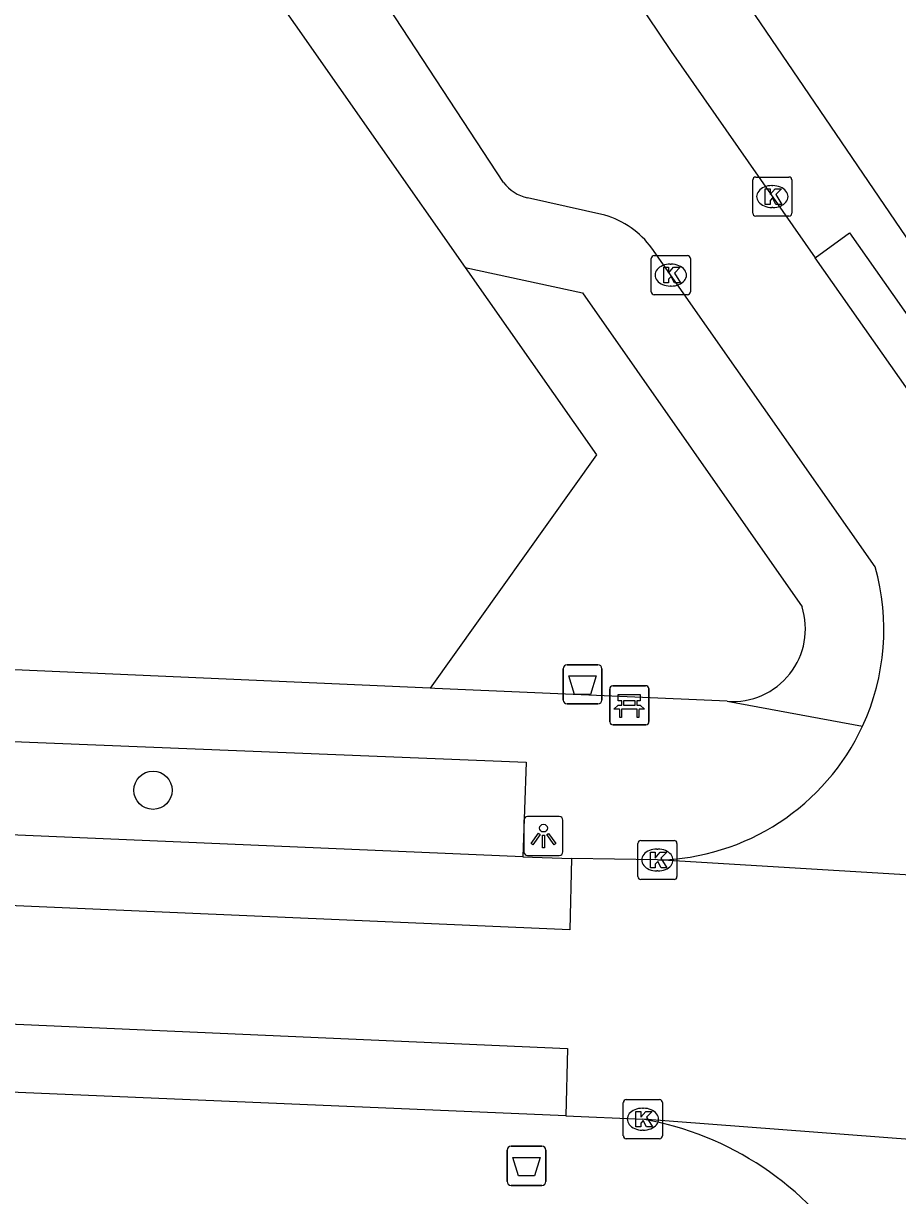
# Model space of a CAD drawing. Extents: x 161772 to 163123, y 383092 to 383917.
# Drawn here: x 162532.37 to 162554.73, y 383642.9 to 383672.88 of the extents above; entities that cross this region are included whole.
import ezdxf

# ---------------------------------------------------------------- set-up
doc = ezdxf.new("R2010")
doc.units = 0
for name, color, linetype in [('IMGEO_Afvalbak', 7, 'Continuous'), ('IMGEO_Bank', 7, 'Continuous'), ('IMGEO_Boom', 7, 'Continuous'), ('IMGEO_Groenvoorziening', 7, 'Continuous'), ('IMGEO_Kolk', 7, 'Continuous'), ('IMGEO_Lichtpunt', 7, 'Continuous'), ('IMGEO_Rijbaan_lokaal_gesloten', 7, 'Continuous'), ('IMGEO_Rijbaan_lokaal_open', 7, 'Continuous'), ('IMGEO_Voetpad_open', 7, 'Continuous')]:
    doc.layers.add(name, color=color, linetype=linetype)

msp = doc.modelspace()

# ---------------------------------------------------------------- linework, layer by layer
at = {"layer": 'IMGEO_Afvalbak'}
for p, q in [((162546.275, 383656.476), (162547.065, 383656.476)), ((162547.065, 383656.476), (162546.275, 383656.476)), ((162546.175, 383655.576), (162546.175, 383656.376)), ((162546.175, 383656.376), (162546.175, 383655.576)), ((162547.165, 383656.376), (162547.165, 383655.576)), ((162547.165, 383655.576), (162547.165, 383656.376)), ((162547.065, 383655.476), (162546.275, 383655.476)), ((162546.275, 383655.476), (162547.065, 383655.476)), ((162544.741, 383643.263), (162544.741, 383644.063)), ((162544.741, 383644.063), (162544.741, 383643.263)), ((162544.841, 383644.163), (162545.631, 383644.163)), ((162545.631, 383644.163), (162544.841, 383644.163)), ((162545.731, 383644.063), (162545.731, 383643.263)), ((162545.731, 383643.263), (162545.731, 383644.063)), ((162545.631, 383643.163), (162544.841, 383643.163)), ((162544.841, 383643.163), (162545.631, 383643.163))]:
    msp.add_line(p, q, dxfattribs=at)
for points in [[(162546.318, 383656.19), (162547.022, 383656.19), (162546.873, 383655.72), (162546.467, 383655.72), (162546.318, 383656.19)], [(162544.884, 383643.877), (162545.588, 383643.877), (162545.439, 383643.407), (162545.033, 383643.407), (162544.884, 383643.877)]]:
    msp.add_lwpolyline(points, dxfattribs=at)
for centre, start, end in [((162546.275, 383656.376), 90, 180), ((162546.275, 383656.376), 90, 180), ((162547.065, 383656.376), 0, 90), ((162547.065, 383656.376), 360, 90), ((162546.275, 383655.576), 180, 270), ((162546.275, 383655.576), 180, 270), ((162547.065, 383655.576), 270, 0), ((162547.065, 383655.576), 270, 0), ((162544.841, 383644.063), 90, 180), ((162544.841, 383644.063), 90, 180), ((162545.631, 383644.063), 0, 90), ((162545.631, 383644.063), 360, 90), ((162544.841, 383643.263), 180, 270), ((162544.841, 383643.263), 180, 270), ((162545.631, 383643.263), 270, 0), ((162545.631, 383643.263), 270, 0)]:
    msp.add_arc(centre, 0.1, start, end, dxfattribs=at)
at = {"layer": 'IMGEO_Bank'}
for p, q in [((162547.366, 383655.016), (162547.366, 383655.857)), ((162547.366, 383655.857), (162547.366, 383655.016)), ((162547.441, 383655.941), (162548.282, 383655.941)), ((162548.282, 383655.941), (162547.441, 383655.941)), ((162548.366, 383655.866), (162548.366, 383655.025)), ((162548.366, 383655.025), (162548.366, 383655.866)), ((162548.007, 383655.559), (162547.725, 383655.559)), ((162548.063, 383655.339), (162547.67, 383655.339)), ((162547.675, 383655.447), (162547.675, 383655.553)), ((162547.719, 383655.553), (162547.719, 383655.447)), ((162547.725, 383655.441), (162548.007, 383655.441)), ((162548.013, 383655.447), (162548.013, 383655.553)), ((162548.057, 383655.553), (162548.057, 383655.447)), ((162548.291, 383654.941), (162547.45, 383654.941)), ((162547.45, 383654.941), (162548.291, 383654.941))]:
    msp.add_line(p, q, dxfattribs=at)
for points in [[(162547.669, 383655.559), (162547.583, 383655.559), (162547.583, 383655.72), (162548.146, 383655.72), (162548.146, 383655.559), (162548.063, 383655.559)], [(162547.613, 383655.339), (162547.471, 383655.339), (162547.583, 383655.441), (162547.669, 383655.441)], [(162547.663, 383655.332), (162547.663, 383655.125), (162547.62, 383655.125), (162547.62, 383655.332)], [(162548.063, 383655.441), (162548.146, 383655.441), (162548.258, 383655.339), (162548.119, 383655.339)], [(162548.113, 383655.332), (162548.113, 383655.125), (162548.069, 383655.125), (162548.069, 383655.332)]]:
    msp.add_lwpolyline(points, dxfattribs=at)
for centre, radius, start, end in [((162547.444, 383655.863), 0.0779, 92.4484, 184.2845), ((162547.444, 383655.863), 0.0779, 92.4484, 184.2845), ((162548.288, 383655.863), 0.0779, 2.4484, 94.2845), ((162548.288, 383655.863), 0.0779, 2.4484, 94.2845), ((162547.668, 383655.552), 0.00671, 2.8957, 87.1043), ((162547.725, 383655.552), 0.00671, 92.8957, 177.1043), ((162548.007, 383655.552), 0.00671, 2.8957, 87.1043), ((162548.064, 383655.552), 0.00671, 92.8957, 177.1043), ((162547.613, 383655.332), 0.00671, 2.8957, 87.1043), ((162547.67, 383655.332), 0.00671, 92.8957, 177.1043), ((162547.668, 383655.448), 0.00671, 272.8957, 357.1043), ((162547.725, 383655.448), 0.00671, 182.8957, 267.1043), ((162548.007, 383655.448), 0.00671, 272.8957, 357.1043), ((162548.064, 383655.448), 0.00671, 182.8957, 267.1043), ((162548.062, 383655.332), 0.00671, 2.8957, 87.1043), ((162548.119, 383655.332), 0.00671, 92.8957, 177.1043), ((162547.444, 383655.019), 0.0779, 182.4484, 274.2845), ((162547.444, 383655.019), 0.0779, 182.4484, 274.2845), ((162548.288, 383655.019), 0.0779, 272.4484, 4.2845), ((162548.288, 383655.019), 0.0779, 272.4484, 4.2845)]:
    msp.add_arc(centre, radius, start, end, dxfattribs=at)
at = {"layer": 'IMGEO_Boom'}
msp.add_circle((162535.683, 383653.268), 0.489, dxfattribs=at)
at = {"layer": 'IMGEO_Groenvoorziening'}
msp.add_lwpolyline([(162543.666, 383666.636), (162547.029, 383661.847), (162542.773, 383655.878)], dxfattribs=at)
at = {"layer": 'IMGEO_Kolk'}
for p, q in [((162551.023, 383668.026), (162551.023, 383668.878)), ((162551.098, 383668.952), (162551.95, 383668.952)), ((162552.024, 383668.878), (162552.024, 383668.026)), ((162551.511, 383668.732), (162551.536, 383668.732)), ((162551.534, 383668.172), (162551.509, 383668.172)), ((162551.95, 383667.952), (162551.098, 383667.952)), ((162548.426, 383666.017), (162548.426, 383666.869)), ((162548.501, 383666.943), (162549.353, 383666.943)), ((162548.914, 383666.723), (162548.939, 383666.723)), ((162549.427, 383666.869), (162549.427, 383666.017)), ((162548.937, 383666.163), (162548.912, 383666.163)), ((162549.353, 383665.943), (162548.501, 383665.943)), ((162548.159, 383651.984), (162549.011, 383651.984)), ((162548.084, 383651.058), (162548.084, 383651.91)), ((162548.572, 383651.764), (162548.597, 383651.764)), ((162549.085, 383651.91), (162549.085, 383651.058)), ((162548.595, 383651.204), (162548.57, 383651.204)), ((162549.011, 383650.984), (162548.159, 383650.984)), ((162547.713, 383644.429), (162547.713, 383645.281)), ((162547.788, 383645.355), (162548.64, 383645.355)), ((162548.201, 383645.135), (162548.226, 383645.135)), ((162548.714, 383645.281), (162548.714, 383644.429)), ((162548.224, 383644.575), (162548.199, 383644.575)), ((162548.64, 383644.355), (162547.788, 383644.355))]:
    msp.add_line(p, q, dxfattribs=at)
for points in [[(162551.023, 383668.026), (162551.023, 383668.878)], [(162551.098, 383668.952), (162551.95, 383668.952)], [(162552.024, 383668.878), (162552.024, 383668.026)], [(162551.344, 383668.652), (162551.467, 383668.652), (162551.467, 383668.501), (162551.597, 383668.652), (162551.761, 383668.652), (162551.615, 383668.501), (162551.768, 383668.252), (162551.616, 383668.252), (162551.531, 383668.416), (162551.467, 383668.349), (162551.467, 383668.252), (162551.344, 383668.252), (162551.344, 383668.652)], [(162551.95, 383667.952), (162551.098, 383667.952)], [(162548.426, 383666.017), (162548.426, 383666.869)], [(162548.501, 383666.943), (162549.353, 383666.943)], [(162549.427, 383666.869), (162549.427, 383666.017)], [(162548.747, 383666.643), (162548.87, 383666.643), (162548.87, 383666.492), (162549, 383666.643), (162549.164, 383666.643), (162549.018, 383666.492), (162549.171, 383666.243), (162549.019, 383666.243), (162548.934, 383666.407), (162548.87, 383666.34), (162548.87, 383666.243), (162548.747, 383666.243), (162548.747, 383666.643)], [(162549.353, 383665.943), (162548.501, 383665.943)], [(162548.159, 383651.984), (162549.011, 383651.984)], [(162548.084, 383651.058), (162548.084, 383651.91)], [(162548.405, 383651.684), (162548.528, 383651.684), (162548.528, 383651.533), (162548.658, 383651.684), (162548.822, 383651.684), (162548.676, 383651.533), (162548.829, 383651.284), (162548.677, 383651.284), (162548.592, 383651.448), (162548.528, 383651.381), (162548.528, 383651.284), (162548.405, 383651.284), (162548.405, 383651.684)], [(162549.085, 383651.91), (162549.085, 383651.058)], [(162549.011, 383650.984), (162548.159, 383650.984)], [(162547.713, 383644.429), (162547.713, 383645.281)], [(162547.788, 383645.355), (162548.64, 383645.355)], [(162548.714, 383645.281), (162548.714, 383644.429)], [(162548.034, 383645.055), (162548.157, 383645.055), (162548.157, 383644.904), (162548.287, 383645.055), (162548.451, 383645.055), (162548.305, 383644.904), (162548.458, 383644.655), (162548.306, 383644.655), (162548.221, 383644.819), (162548.157, 383644.752), (162548.157, 383644.655), (162548.034, 383644.655), (162548.034, 383645.055)], [(162548.64, 383644.355), (162547.788, 383644.355)]]:
    msp.add_lwpolyline(points, dxfattribs=at)
for centre, start, end in [((162551.1, 383668.876), 91.552, 178.448), ((162551.1, 383668.876), 91.552, 178.448), ((162551.948, 383668.876), 1.552, 88.448), ((162551.948, 383668.876), 1.552, 88.448), ((162551.1, 383668.028), 181.552, 268.448), ((162551.1, 383668.028), 181.552, 268.448), ((162551.948, 383668.028), 271.552, 358.448), ((162551.948, 383668.028), 271.552, 358.448), ((162548.503, 383666.867), 91.552, 178.448), ((162548.503, 383666.867), 91.552, 178.448), ((162549.351, 383666.867), 1.552, 88.448), ((162549.351, 383666.867), 1.552, 88.448), ((162548.503, 383666.019), 181.552, 268.448), ((162548.503, 383666.019), 181.552, 268.448), ((162549.351, 383666.019), 271.552, 358.448), ((162549.351, 383666.019), 271.552, 358.448), ((162548.161, 383651.908), 91.552, 178.448), ((162548.161, 383651.908), 91.552, 178.448), ((162549.009, 383651.908), 1.552, 88.448), ((162549.009, 383651.908), 1.552, 88.448), ((162548.161, 383651.06), 181.552, 268.448), ((162548.161, 383651.06), 181.552, 268.448), ((162549.009, 383651.06), 271.552, 358.448), ((162549.009, 383651.06), 271.552, 358.448), ((162547.79, 383645.279), 91.552, 178.448), ((162547.79, 383645.279), 91.552, 178.448), ((162548.638, 383645.279), 1.552, 88.448), ((162548.638, 383645.279), 1.552, 88.448), ((162547.79, 383644.431), 181.552, 268.448), ((162547.79, 383644.431), 181.552, 268.448), ((162548.638, 383644.431), 271.552, 358.448), ((162548.638, 383644.431), 271.552, 358.448)]:
    msp.add_arc(centre, 0.0765, start, end, dxfattribs=at)
for centre, major_axis, ratio, start_param, end_param in [((162551.51, 383668.452), (-0.387, 0.002), 0.722429, 4.712389, 7.853982), ((162551.535, 383668.452), (-0.39, 0.002), 0.717154, 1.570796, 4.712389), ((162548.913, 383666.443), (-0.387, 0.002), 0.722429, 4.712389, 7.853982), ((162548.938, 383666.443), (-0.39, 0.002), 0.717154, 1.570796, 4.712389), ((162548.571, 383651.484), (-0.387, 0.002), 0.722429, 4.712389, 7.853982), ((162548.596, 383651.484), (-0.39, 0.002), 0.717154, 1.570796, 4.712389), ((162548.2, 383644.855), (-0.387, 0.002), 0.722429, 4.712389, 7.853982), ((162548.225, 383644.855), (-0.39, 0.002), 0.717154, 1.570796, 4.712389)]:
    msp.add_ellipse(centre, major_axis=major_axis, ratio=ratio, start_param=start_param, end_param=end_param, dxfattribs=at)
at = {"layer": 'IMGEO_Lichtpunt'}
for p, q in [((162546.074, 383652.597), (162545.266, 383652.597)), ((162546.074, 383652.597), (162545.266, 383652.597)), ((162545.172, 383652.502), (162545.172, 383651.695)), ((162545.172, 383652.502), (162545.172, 383651.695)), ((162546.168, 383651.695), (162546.168, 383652.502)), ((162546.168, 383651.695), (162546.168, 383652.502)), ((162545.266, 383651.601), (162546.074, 383651.601)), ((162545.266, 383651.601), (162546.074, 383651.601))]:
    msp.add_line(p, q, dxfattribs=at)
for points in [[(162545.546, 383652.166), (162545.585, 383652.138), (162545.397, 383651.876), (162545.359, 383651.903), (162545.546, 383652.166)], [(162545.648, 383652.118), (162545.695, 383652.118), (162545.695, 383651.796), (162545.648, 383651.796), (162545.648, 383652.118)], [(162545.758, 383652.138), (162545.796, 383652.165), (162545.983, 383651.903), (162545.944, 383651.875), (162545.758, 383652.138)]]:
    msp.add_lwpolyline(points, dxfattribs=at)
msp.add_circle((162545.671, 383652.3), 0.0994, dxfattribs=at)
for centre, start, end in [((162545.266, 383652.502), 90, 180), ((162545.266, 383652.502), 90, 180), ((162546.074, 383652.502), 0, 90), ((162546.074, 383652.502), 0, 90), ((162545.266, 383651.695), 180, 270), ((162545.266, 383651.695), 180, 270), ((162546.074, 383651.695), 270, 0), ((162546.074, 383651.695), 270, 360)]:
    msp.add_arc(centre, 0.0946, start, end, dxfattribs=at)
at = {"layer": 'IMGEO_Rijbaan_lokaal_gesloten'}
for points in [[(162546.385, 383651.52), (162546.343, 383649.695), (162504.627, 383651.502), (162452.209, 383653.79)], [(162545.143, 383651.569), (162531.826, 383652.135)], [(162545.143, 383651.569), (162546.385, 383651.52)], [(162452.027, 383650.822), (162546.283, 383646.661), (162546.24, 383644.939)], [(162546.24, 383644.939), (162528.021, 383645.714)]]:
    msp.add_lwpolyline(points, dxfattribs=at)
at = {"layer": 'IMGEO_Rijbaan_lokaal_open'}
for points in [[(162542.653, 383681.508), (162548.94, 383672.162), (162552.616, 383666.884)], [(162544.647, 383668.815), (162540.508, 383675.142)], [(162547.238, 383667.975), (162545.259, 383668.416)], [(162554.157, 383658.981), (162548.442, 383667.134)], [(162557.377, 383660.116), (162552.616, 383666.884)], [(162548.585, 383651.484), (162546.385, 383651.52)], [(162569.386, 383650.816), (162567.171, 383650.365), (162548.585, 383651.484)], [(162546.24, 383644.939), (162548.214, 383644.855)], [(162566.564, 383643.453), (162548.214, 383644.855)]]:
    msp.add_lwpolyline(points, dxfattribs=at)
for centre, radius, start, end in [((162545.518, 383669.483), 1.098, 217.4644, 256.33), ((162546.606, 383665.788), 2.277, 36.2519, 73.8792), ((162548.48, 383657.386), 5.897, 335.1794, 15.6895), ((162548.474, 383657.385), 5.902, 271.082, 335.2179), ((162546.848, 383637.005), 7.968, 32.1993, 80.1259)]:
    msp.add_arc(centre, radius, start, end, dxfattribs=at)
at = {"layer": 'IMGEO_Voetpad_open'}
for points in [[(162501.671, 383746.608), (162501.572, 383743.869), (162542.289, 383686.012), (162558.377, 383662.372), (162558.317, 383662.324), (162563.678, 383654.867), (162564.526, 383654.823)], [(162513.175, 383710.089), (162514.341, 383708.498), (162543.666, 383666.636)], [(162552.616, 383666.884), (162553.498, 383667.523), (162558.271, 383660.726), (162557.377, 383660.116)], [(162543.666, 383666.636), (162546.666, 383665.991), (162552.284, 383657.961)], [(162542.773, 383655.878), (162451.917, 383659.882), (162451.146, 383661.814)], [(162550.372, 383655.543), (162542.892, 383655.873), (162542.773, 383655.878)], [(162550.372, 383655.543), (162553.832, 383654.911)], [(162531.826, 383652.135), (162531.892, 383654.521), (162545.23, 383653.985), (162545.143, 383651.569)]]:
    msp.add_lwpolyline(points, dxfattribs=at)
msp.add_arc((162550.511, 383657.398), 1.86, 265.7147, 17.616, dxfattribs=at)

doc.saveas('drawing.dxf')
